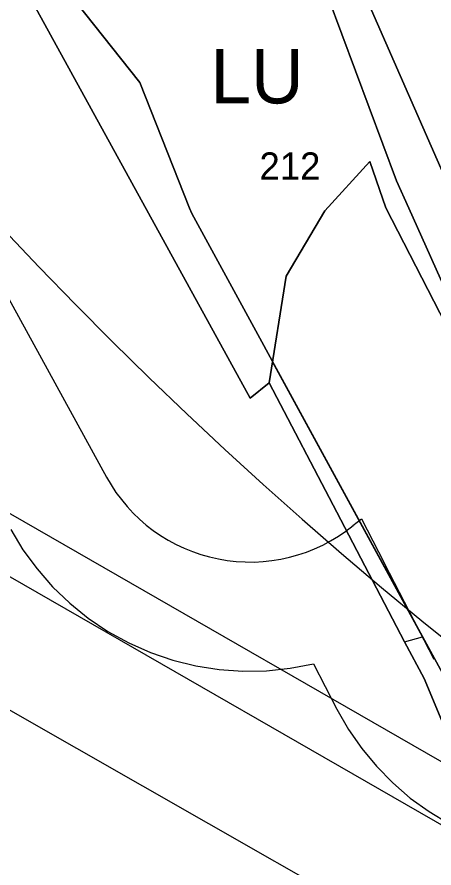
# Model space of a CAD drawing. Extents: x -690419 to -685080, y -987825 to -981190.
# Drawn here: x -686979 to -686902.6, y -986120.9 to -985965 of the extents above; entities that cross this region are included whole.
import ezdxf

# ---------------------------------------------------------------- set-up
doc = ezdxf.new("R2010")
doc.units = 0
for name, color, linetype in [('BPEJ (S) - hranice', 7, 'Continuous'), ('BPEJ I-II ochrana', 7, 'Continuous'), ('Docházková izochrona VLAK (S)', 7, 'Continuous'), ('Elektro VN 35 nadzemní (S)', 7, 'Continuous'), ('Elektro VVN 220 nadzemni (S)', 7, 'Continuous'), ('Lesy hospodářské', 7, 'Continuous'), ('OP elektro VN (S)', 7, 'Continuous'), ('OP lesa 30 m (S)', 7, 'Continuous'), ('OP lesa 50 m (S)', 7, 'Continuous'), ('Plochy lesní všeobecné LU (S)', 7, 'Continuous'), ('Plochy smíšené nezastavěného území všeobecné MU (S)', 7, 'Continuous'), ('Plochy zemědělské všeobecné AU (S)', 7, 'Continuous'), ('Regulacni bloky_ID', 7, 'Continuous'), ('Regulační bloky STABILIZOVANÉ (S)', 7, 'Continuous'), ('Regulační kódy STABILIZOVANÉ (S)', 7, 'Continuous')]:
    doc.layers.add(name, color=color, linetype=linetype)

msp = doc.modelspace()

# ---------------------------------------------------------------- linework, layer by layer
at = {"layer": 'BPEJ (S) - hranice'}
for points in [[(-686712.5, -986292), (-686755.5, -986225.5), (-686789.5, -986179.5), (-686859, -986056.5), (-686876, -986061), (-686883.5, -986053), (-686907.26, -986000), (-686909.5, -985995), (-686932, -985934.5), (-686935, -985905), (-686948.62, -985871.04), (-686972.5, -985811.5)], [(-686998.5, -985861), (-686977, -985859), (-686953.5, -985865.5), (-686948.62, -985871.04), (-686935, -985905), (-686932, -985934.5), (-686909.5, -985995), (-686907.26, -986000), (-686883.5, -986053), (-686876, -986061), (-686859, -986056.5), (-686789.5, -986179.5), (-686755.5, -986225.5), (-686712.5, -986292)], [(-687107, -986290), (-687095.5, -986182), (-687099, -986107.5), (-687092, -986054), (-687078, -986029), (-687055.77, -986000), (-687055, -985999), (-687030.5, -985941), (-687016, -985926.5), (-687006, -985926.5), (-686981.5, -985945.5), (-686956.5, -985977), (-686947.4, -986000), (-686947, -986001), (-686893, -986100), (-686850, -986181), (-686820, -986221.5), (-686788, -986255), (-686756, -986310)], [(-686756, -986310), (-686788, -986255), (-686820, -986221.5), (-686850, -986181), (-686893, -986100), (-686947, -986001), (-686947.4, -986000), (-686956.5, -985977), (-686981.5, -985945.5)]]:
    msp.add_lwpolyline(points, dxfattribs=at)
at = {"layer": 'BPEJ I-II ochrana'}
for p, q in [((-686920.86, -985948.24), (-686895.28, -986006.64)), ((-686936.32, -986034.85), (-686976.59, -985961.43)), ((-686932.2, -986028.14), (-686932.82, -986032.02)), ((-686904.72, -986078.52), (-686932.2, -986028.14)), ((-686932.82, -986032.02), (-686936.32, -986034.85)), ((-686908.03, -986079.44), (-686904.72, -986078.52)), ((-686904.42, -986086.16), (-686908.03, -986079.44)), ((-686893.81, -986111.62), (-686904.42, -986086.16))]:
    msp.add_line(p, q, dxfattribs=at)
at = {"layer": 'Docházková izochrona VLAK (S)'}
msp.add_arc((-686398.38, -985456.12), 800, 77.86547, 344.11337, dxfattribs=at)
at = {"layer": 'Elektro VN 35 nadzemní (S)'}
msp.add_lwpolyline([(-687275.45, -985898.26), (-687173.96, -985956.32), (-687066.89, -986017.77), (-686980.25, -986067.56), (-686895.09, -986116.52), (-686611.26, -986155.55)], dxfattribs=at)
at = {"layer": 'Elektro VVN 220 nadzemni (S)'}
msp.add_lwpolyline([(-687077.39, -986036.62), (-686883.06, -986147.5)], dxfattribs=at)
at = {"layer": 'Lesy hospodářské'}
msp.add_lwpolyline([(-686946.77, -985911.79), (-686935.38, -985932.82), (-686923.5, -985924.55), (-686920.86, -985948.24), (-686895.28, -986006.64), (-686888.2, -986003.15), (-686875.86, -986025.76), (-686871.82, -986034.55), (-686854.97, -986068.05), (-686851.28, -986075.42), (-686851.27, -986080.31), (-686862.97, -986062.66), (-686871.13, -986066.65), (-686875.98, -986068.84), (-686885.07, -986051.27), (-686911.43, -985999.94), (-686914.38, -985991.44), (-686922.63, -986000.48), (-686929.68, -986012.5), (-686932.82, -986032.02), (-686936.32, -986034.85), (-686976.59, -985961.43), (-686953.92, -985914.25)], close=True, dxfattribs=at)
at = {"layer": 'OP elektro VN (S)'}
msp.add_lwpolyline([(-686625.31, -986143.53), (-686891.79, -986106.88), (-686975.27, -986058.89), (-687061.91, -986009.1), (-687168.98, -985947.65), (-687263.56, -985893.54)], dxfattribs=at)
at = {"layer": 'OP lesa 30 m (S)'}
for p, q in [((-687002.89, -985975.86), (-686962.62, -986049.28)), ((-686917.46, -986058.18), (-686915.9, -986056.92)), ((-686915.9, -986056.92), (-686911.76, -986064.97)), ((-686911.72, -986065.06), (-686902.63, -986082.63))]:
    msp.add_line(p, q, dxfattribs=at)
for centre, start, end in [((-686936.32, -986034.85), 208.7442, 308.958), ((-686885.07, -986051.27), 207.1823, 207.3552)]:
    msp.add_arc(centre, 30, start, end, dxfattribs=at)
at = {"layer": 'OP lesa 50 m (S)'}
msp.add_lwpolyline([(-686980.16, -986058.9), (-686977.91, -986062.61), (-686975.34, -986066.11), (-686972.48, -986069.38), (-686969.35, -986072.39), (-686965.96, -986075.12), (-686962.35, -986077.54), (-686958.55, -986079.64), (-686954.58, -986081.4), (-686950.47, -986082.81), (-686946.26, -986083.85), (-686941.96, -986084.53), (-686937.63, -986084.83), (-686933.29, -986084.76), (-686928.97, -986084.31), (-686924.7, -986083.48), (-686920.39, -986091.82), (-686918.28, -986095.5), (-686915.86, -986098.99), (-686913.16, -986102.27), (-686910.19, -986105.31), (-686906.97, -986108.08), (-686903.53, -986110.57), (-686899.89, -986112.75)], dxfattribs=at)
at = {"layer": 'Plochy lesní všeobecné LU (S)'}
msp.add_lwpolyline([(-686932.82, -986032.02), (-686936.32, -986034.85), (-686976.59, -985961.43), (-686953.92, -985914.25), (-686946.77, -985911.79), (-686935.38, -985932.82), (-686923.5, -985924.55), (-686920.86, -985948.24), (-686895.28, -986006.64), (-686888.2, -986003.15), (-686875.86, -986025.76), (-686871.82, -986034.55), (-686854.97, -986068.05), (-686851.28, -986075.42), (-686851.27, -986080.31), (-686862.97, -986062.66), (-686871.13, -986066.65), (-686875.98, -986068.84), (-686885.07, -986051.27), (-686911.43, -985999.94), (-686914.38, -985991.44), (-686922.63, -986000.48), (-686929.68, -986012.5)], close=True, dxfattribs=at)
at = {"layer": 'Plochy smíšené nezastavěného území všeobecné MU (S)'}
msp.add_lwpolyline([(-686887.44, -986124.83), (-686893.81, -986111.62), (-686904.42, -986086.16), (-686908.03, -986079.44), (-686920.43, -986055.73), (-686932.82, -986032.02), (-686929.68, -986012.5), (-686922.63, -986000.48), (-686914.38, -985991.44), (-686911.43, -985999.94), (-686885.07, -986051.27), (-686875.98, -986068.84), (-686871.13, -986066.65), (-686862.97, -986062.66), (-686851.27, -986080.31), (-686851.28, -986075.42), (-686854.97, -986068.05), (-686871.82, -986034.55), (-686875.86, -986025.76), (-686888.2, -986003.15), (-686895.28, -986006.64), (-686920.86, -985948.24)], dxfattribs=at)
at = {"layer": 'Plochy zemědělské všeobecné AU (S)'}
msp.add_lwpolyline([(-686984.96, -985868.61), (-686975.36, -985872.44), (-686964.9, -985876.4), (-686953.23, -985889), (-686949.64, -985892.87), (-686946.39, -985897.02), (-686940, -985904.71), (-686941.75, -985907.15), (-686951.11, -985897.3), (-686944.12, -985910.47), (-686946.77, -985911.79), (-686953.92, -985914.25), (-686976.59, -985961.43), (-686936.32, -986034.85), (-686932.82, -986032.02), (-686920.43, -986055.73), (-686908.03, -986079.44), (-686904.42, -986086.16), (-686893.81, -986111.62), (-686887.44, -986124.83)], dxfattribs=at)
at = {"layer": 'Regulační bloky STABILIZOVANÉ (S)'}
for points in [[(-686984.96, -985868.61), (-686975.36, -985872.44), (-686964.9, -985876.4), (-686953.23, -985889), (-686949.64, -985892.87), (-686946.39, -985897.02), (-686940, -985904.71), (-686941.75, -985907.15), (-686951.11, -985897.3), (-686944.12, -985910.47), (-686946.77, -985911.79), (-686953.92, -985914.25), (-686976.59, -985961.43), (-686936.32, -986034.85), (-686932.82, -986032.02), (-686920.43, -986055.73), (-686908.03, -986079.44), (-686904.42, -986086.16), (-686893.81, -986111.62), (-686887.44, -986124.83)], [(-686887.44, -986124.83), (-686893.81, -986111.62), (-686904.42, -986086.16), (-686908.03, -986079.44), (-686920.43, -986055.73), (-686932.82, -986032.02), (-686929.68, -986012.5), (-686922.63, -986000.48), (-686914.38, -985991.44), (-686911.43, -985999.94), (-686885.07, -986051.27), (-686875.98, -986068.84), (-686871.13, -986066.65), (-686862.97, -986062.66), (-686851.27, -986080.31), (-686851.28, -986075.42), (-686854.97, -986068.05), (-686871.82, -986034.55), (-686875.86, -986025.76), (-686888.2, -986003.15), (-686895.28, -986006.64), (-686920.86, -985948.24)]]:
    msp.add_lwpolyline(points, dxfattribs=at)
msp.add_lwpolyline([(-686932.82, -986032.02), (-686936.32, -986034.85), (-686976.59, -985961.43), (-686953.92, -985914.25), (-686946.77, -985911.79), (-686935.38, -985932.82), (-686923.5, -985924.55), (-686920.86, -985948.24), (-686895.28, -986006.64), (-686888.2, -986003.15), (-686875.86, -986025.76), (-686871.82, -986034.55), (-686854.97, -986068.05), (-686851.28, -986075.42), (-686851.27, -986080.31), (-686862.97, -986062.66), (-686871.13, -986066.65), (-686875.98, -986068.84), (-686885.07, -986051.27), (-686911.43, -985999.94), (-686914.38, -985991.44), (-686922.63, -986000.48), (-686929.68, -986012.5)], close=True, dxfattribs=at)

# ---------------------------------------------------------------- texts
at = {"layer": 'Regulacni bloky_ID'}
msp.add_text('212', height=5, dxfattribs=at).set_placement((-686934.59, -985994.8))
at = {"layer": 'Regulační kódy STABILIZOVANÉ (S)'}
msp.add_text('LU', height=10, dxfattribs=at).set_placement((-686943.57, -985980.83))

doc.saveas('drawing.dxf')
